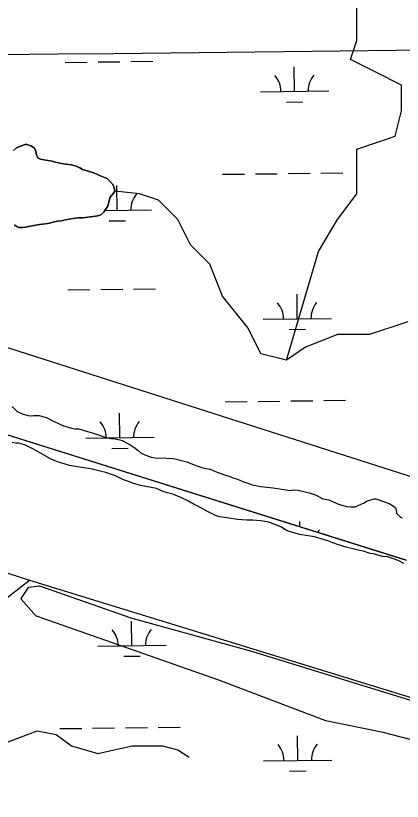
# Model space of a CAD drawing. Extents: x 3694830 to 3732949, y 415201 to 440970.
# Drawn here: x 3701086 to 3701651, y 431670 to 432819 of the extents above; entities that cross this region are included whole.
import ezdxf

# ---------------------------------------------------------------- set-up
doc = ezdxf.new("R2010")
doc.units = 0
for name, color, linetype in [('V-GRID-MAJR', 7, 'Continuous'), ('V-SITE-VEGE', 7, 'Continuous'), ('V-TOPO-SHOR', 7, 'Continuous'), ('V-WETL-SWMP', 7, 'Continuous')]:
    doc.layers.add(name, color=color, linetype=linetype)

msp = doc.modelspace()

# ---------------------------------------------------------------- linework, layer by layer
at = {"layer": 'V-GRID-MAJR'}
msp.add_spline([(3698914.333, 432737.11), (3704206.2600000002, 432798.304), (3709498.1780000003, 432860.268), (3714790.0870000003, 432923.001), (3720081.987, 432986.504), (3725373.878, 433050.776), (3730665.759, 433115.819), (3730665.7600000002, 433115.819)], degree=3, dxfattribs=at)
at = {"layer": 'V-SITE-VEGE'}
for points in [[(3701081.001, 432247.25200000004), (3701088.4050000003, 432239.78500000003), (3701093.463, 432237.39900000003), (3701096.8370000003, 432236.033), (3701104.265, 432234.311), (3701109.667, 432233.61), (3701112.375, 432234.276), (3701120.487, 432234.241), (3701127.235, 432232.185), (3701130.948, 432231.155), (3701139.38, 432226.72500000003), (3701150.508, 432221.271), (3701155.907, 432219.219), (3701162.657, 432217.163), (3701167.72, 432215.451), (3701172.447, 432214.754), (3701178.191, 432214.732), (3701185.955, 432212.331), (3701194.3910000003, 432209.591), (3701205.8680000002, 432206.16500000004), (3701214.9790000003, 432203.083), (3701220.38, 432201.708), (3701225.109, 432200.674), (3701231.525, 432199.972), (3701233.5530000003, 432199.624), (3701238.2800000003, 432198.58900000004), (3701241.6550000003, 432197.561), (3701253.455, 432191.09), (3701258.848, 432187.688), (3701265.25, 432182.928), (3701269.626, 432179.193), (3701272.997, 432177.489), (3701276.372, 432176.123), (3701280.0810000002, 432174.417), (3701284.132, 432173.049), (3701290.549, 432172.006), (3701307.109, 432171.93700000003), (3701316.231, 432171.222), (3701318.932, 432170.87200000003), (3701336.147, 432166.405), (3701349.644, 432160.939), (3701361.117, 432157.175), (3701370.234, 432155.442), (3701374.9590000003, 432153.734), (3701380.693, 432151.344), (3701389.805, 432147.92600000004), (3701397.9050000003, 432145.526), (3701403.977, 432143.134), (3701410.389, 432141.079), (3701419.161, 432137.32300000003), (3701425.571, 432134.931), (3701431.984, 432132.875), (3701434.685, 432132.18700000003), (3701444.14, 432130.121), (3701462.716, 432128.351), (3701481.631, 432125.228), (3701486.36, 432124.532), (3701492.1070000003, 432125.185), (3701498.865, 432125.154), (3701515.071, 432121.032), (3701525.194, 432117.607), (3701535.311, 432112.496), (3701538.011, 432111.80700000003), (3701541.052, 432111.455), (3701544.089, 432110.767), (3701549.15, 432108.379), (3701557.919, 432104.625), (3701569.734, 432101.195), (3701575.815, 432100.492), (3701582.235, 432100.466), (3701595.441, 432106.493), (3701599.168, 432108.842), (3701603.907, 432110.511), (3701610.336, 432112.172), (3701612.701, 432112.164), (3701617.088, 432110.794), (3701631.936, 432105.32300000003), (3701638.6780000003, 432101.57800000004), (3701641.369, 432098.862)], [(3701542.481, 432050.619), (3701522.904, 432056.44800000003), (3701513.789, 432058.17600000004), (3701501.63, 432059.917), (3701485.764, 432064.718), (3701480.3680000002, 432067.106), (3701473.628, 432071.189), (3701464.856, 432074.945), (3701456.0840000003, 432078.36100000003), (3701444.2630000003, 432080.102), (3701432.438, 432080.829), (3701423.988, 432080.864), (3701410.1380000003, 432081.93700000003), (3701404.397, 432082.976), (3701384.47, 432085.765), (3701378.056, 432087.819), (3701366.591, 432093.615), (3701352.431, 432101.449), (3701347.032, 432103.837), (3701338.603, 432108.604), (3701326.464, 432114.74), (3701322.753, 432116.106), (3701315.669, 432119.178), (3701308.2430000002, 432121.24), (3701301.491, 432122.957), (3701298.4560000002, 432124.659), (3701291.71, 432127.393), (3701268.41, 432131.54600000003), (3701256.933, 432134.974), (3701252.21, 432137.022), (3701245.1240000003, 432139.756), (3701239.728, 432142.146), (3701231.972, 432145.896), (3701229.272, 432146.922), (3701217.798, 432150.689), (3701211.383, 432152.405), (3701201.594, 432154.813), (3701198.217, 432155.501), (3701182.005, 432157.939), (3701173.565, 432159.663), (3701164.7830000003, 432161.054), (3701145.882, 432166.878), (3701136.775, 432170.974), (3701118.906, 432180.852), (3701111.826, 432184.93700000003), (3701106.091, 432188.003), (3701100.359, 432190.731), (3701093.949, 432192.78500000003), (3701089.896, 432193.48), (3701086.181, 432193.83400000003), (3701080.774, 432194.532)], [(3701641.369, 432098.862), (3701642.375, 432096.82800000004), (3701643.028, 432091.082), (3701649.0840000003, 432084.972), (3701651.4450000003, 432084.286)], [(3701653.528, 432017.704), (3701647.46, 432021.106), (3701645.436, 432022.128), (3701630.248, 432027.264), (3701622.818, 432027.97000000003), (3701608.978, 432031.749), (3701604.5870000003, 432032.103), (3701601.2120000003, 432033.131), (3701596.149, 432035.181), (3701584.67, 432037.596), (3701569.48, 432041.717), (3701558.003, 432045.145), (3701549.9050000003, 432047.88300000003), (3701542.481, 432050.619)], [(3702023.841, 431634.802), (3701890.4080000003, 431683.587), (3701779.546, 431730.26900000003), (3701623.269, 431770.637), (3701539.3850000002, 431787.664), (3701383.2120000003, 431847.097), (3701116.2800000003, 431940.447), (3701115.864, 431940.728), (3701093.906, 431965.441), (3701093.66, 431965.982), (3701093.822, 431966.659), (3701104.549, 431982.738), (3701105.164, 431983.066), (3701120.327, 431985.098), (3701120.792, 431985.05100000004), (3701254.191, 431938.401), (3701430.79, 431889.565), (3701740.971, 431794.011), (3701969.676, 431715.433), (3702130.208, 431662.42100000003)]]:
    msp.add_lwpolyline(points, dxfattribs=at)
at = {"layer": 'V-TOPO-SHOR'}
for p, q in [((3701657.046885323, 432022.7234220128), (3701054.981892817, 432211.53039443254)), ((3700597.136971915, 432158.38999527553), (3701106.413936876, 431993.20198938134)), ((3701106.413936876, 431993.20198938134), (3701929.4996816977, 431740.15794645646))]:
    msp.add_line(p, q, dxfattribs=at)
for points in [[(3701481.927078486, 432315.18502456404), (3701528.6889226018, 432474.1752945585), (3701556.746029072, 432520.9371386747), (3701584.8031355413, 432558.34661396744), (3701584.8031355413, 432586.4037204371), (3701584.8031355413, 432623.81319573), (3701640.9173484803, 432642.5179333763), (3701650.269717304, 432679.92740866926), (3701650.269717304, 432717.3368839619), (3701612.860242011, 432736.0416216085), (3701575.450766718, 432754.7463592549), (3701584.8031355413, 432782.80346572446), (3701584.8031355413, 432820.2129410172), (3701584.8031355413, 432857.62241631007), (3701575.450766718, 432932.4413668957), (3701575.450766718, 432969.8508421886), (3701603.5078731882, 433025.96505512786)], [(3699611.4533138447, 432782.80346572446), (3700780.4994167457, 432427.41345044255), (3701921.4884131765, 432062.6710663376), (3702145.9452649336, 431978.4997469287), (3702183.3547402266, 431959.7950092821), (3702270.404, 431945.761)], [(3701084.202, 432512.935), (3701087.38, 432510.645), (3701091.0160000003, 432509.264), (3701096.48, 432509.24), (3701100.58, 432509.678), (3701107.416, 432511.015), (3701112.884, 432511.902), (3701120.633, 432513.69), (3701129.7430000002, 432514.56200000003), (3701135.211, 432515.45), (3701140.681, 432516.792), (3701147.061, 432518.131), (3701152.985, 432519.016), (3701156.631, 432519.911), (3701166.656, 432521.69), (3701177.1350000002, 432523.011), (3701183.967, 432523.43700000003), (3701188.0670000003, 432523.875), (3701206.29, 432526.074), (3701210.393, 432527.423), (3701214.964, 432531.501), (3701217.258, 432535.58900000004), (3701220.921, 432540.12700000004), (3701222.779, 432548.771), (3701224.164, 432553.318), (3701226.455, 432556.496), (3701229.656, 432559.669), (3701231.0330000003, 432562.396), (3701230.144, 432567.408), (3701227.887, 432571.971), (3701222.45, 432578.369), (3701219.728, 432580.658), (3701216.091, 432582.039), (3701208.364, 432585.26), (3701203.8200000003, 432587.556), (3701197, 432589.86100000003), (3701191.9990000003, 432591.704), (3701183.813, 432594.016), (3701179.725, 432596.31), (3701174.27, 432598.61), (3701167.45, 432600.916), (3701159.258, 432601.862), (3701152.887, 432602.799), (3701144.244, 432604.658), (3701139.241, 432606.045), (3701126.955, 432607.919), (3701122.86, 432608.847), (3701118.77, 432610.686), (3701116.511, 432614.794), (3701116.071, 432618.438), (3701115.174, 432621.63), (3701113.369, 432625.28), (3701107.918, 432628.491), (3701102.917, 432630.333), (3701099.73, 432630.347), (3701092.89, 432628.10000000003), (3701086.9590000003, 432625.393), (3701082.846, 432621.768)], [(3701659.622086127, 432371.2992375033), (3701603.5078731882, 432352.59449985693), (3701556.746029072, 432352.59449985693), (3701509.9841849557, 432333.8897622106), (3701481.927078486, 432315.18502456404), (3701444.5176031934, 432324.53739338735), (3701425.812865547, 432361.94686868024), (3701388.403390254, 432408.7087127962), (3701369.6986526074, 432455.4705569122), (3701341.641546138, 432483.5276633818), (3701322.9368084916, 432520.9371386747), (3701294.879702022, 432548.99424514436), (3701266.8225955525, 432558.34661396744), (3701231.0330000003, 432562.396)], [(3701002.132188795, 431741.4830317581), (3701006.368618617, 431828.6719499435), (3701006.368618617, 431861.99866524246), (3701028.586428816, 431895.32538054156), (3701045.249786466, 431923.09764329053), (3701073.022049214, 431967.5332636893), (3701106.413936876, 431993.20198938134)], [(3701019.4111871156, 431735.9450314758), (3701117.457669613, 431773.1274244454), (3701145.2299323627, 431767.57297189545), (3701167.4477425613, 431750.90961424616), (3701206.32891041, 431739.8007091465), (3701256.3189833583, 431750.90961424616), (3701300.754603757, 431750.90961424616), (3701322.9724139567, 431745.3551616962), (3701339.635771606, 431734.2462565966)]]:
    msp.add_lwpolyline(points, dxfattribs=at)
at = {"layer": 'V-WETL-SWMP'}
for p, q in [((3701158.4925554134, 432750.63855435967), (3701190.490279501, 432751.0201997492)), ((3701206.4891415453, 432751.21102244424), (3701238.486865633, 432751.5926678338)), ((3701254.4857276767, 432751.7834905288), (3701286.483451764, 432752.1651359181)), ((3701493.8664841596, 432708.2053462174), (3701493.4371330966, 432744.2027858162)), ((3701443.870040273, 432707.609025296), (3701543.8629280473, 432708.80166713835)), ((3701482.0513741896, 432692.6323266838), (3701506.0496672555, 432692.91856072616)), ((3701532.4518585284, 432588.5860239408), (3701564.449582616, 432588.96766933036)), ((3701388.462100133, 432586.86861968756), (3701420.4598242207, 432587.2502650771)), ((3701436.458686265, 432587.4410877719), (3701468.4564103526, 432587.8227331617)), ((3701484.455272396, 432588.0135558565), (3701516.452996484, 432588.395201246)), ((3701234.486265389, 432534.286499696), (3701234.0569143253, 432570.2839392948)), ((3701216.4060845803, 432534.0708525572), (3701284.4827092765, 432534.88282061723)), ((3701222.6711554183, 432518.7134801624), (3701246.669448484, 432518.99971420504)), ((3701162.460176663, 432417.98721495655), (3701194.4579007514, 432418.3688603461)), ((3701210.4567627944, 432418.5596830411), (3701242.4544868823, 432418.94132843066)), ((3701258.4533489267, 432419.1321511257), (3701290.451073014, 432419.513796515)), ((3701497.8341054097, 432375.55400681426), (3701497.404754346, 432411.55144641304)), ((3701447.837661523, 432374.9576858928), (3701547.8305492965, 432376.1503277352)), ((3701486.0189954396, 432359.9809872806), (3701510.0172885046, 432360.26722132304)), ((3701488.422893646, 432255.3622164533), (3701520.420617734, 432255.7438618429)), ((3701536.4194797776, 432255.93468453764), (3701568.417203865, 432256.31632992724)), ((3701392.429721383, 432254.2172802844), (3701424.4274454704, 432254.598925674)), ((3701440.4263075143, 432254.7897483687), (3701472.4240316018, 432255.17139375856)), ((3701238.4538866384, 432201.63516029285), (3701238.024535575, 432237.6325998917)), ((3701188.457442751, 432201.0388393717), (3701288.4503305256, 432202.23148121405)), ((3701226.6387766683, 432186.06214075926), (3701250.637069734, 432186.34837480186)), ((3700597.136971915, 432158.38999527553), (3701106.413936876, 431993.20198938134)), ((3701501.46045773, 432071.51516826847), (3701501.3723755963, 432078.90010701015)), ((3701106.413936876, 431993.20198938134), (3701929.4996816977, 431740.15794645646)), ((3701255.936029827, 431897.5165957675), (3701255.5066781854, 431933.51403531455)), ((3701205.9395885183, 431896.9202748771), (3701305.932471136, 431898.11291665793)), ((3701244.120920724, 431881.9435762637), (3701268.119212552, 431882.2298102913)), ((3701150.5316532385, 431776.1798694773), (3701182.529375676, 431776.5615148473)), ((3701198.528236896, 431776.7523375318), (3701230.5259593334, 431777.13398290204)), ((3701246.5248205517, 431777.32480558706), (3701278.52254299, 431777.70645095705)), ((3701294.521404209, 431777.89727364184), (3701326.519126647, 431778.2789190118)), ((3701498.4281045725, 431729.5837141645), (3701497.9987529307, 431765.5811537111)), ((3701448.4316632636, 431728.98739327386), (3701548.4245458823, 431730.1800350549)), ((3701486.612995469, 431714.01069466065), (3701510.611287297, 431714.2969286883))]:
    msp.add_line(p, q, dxfattribs=at)
for points in [[(3701084.202, 432512.935), (3701087.38, 432510.645), (3701091.0160000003, 432509.264), (3701096.48, 432509.24), (3701100.58, 432509.678), (3701107.416, 432511.015), (3701112.884, 432511.902), (3701120.633, 432513.69), (3701129.7430000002, 432514.56200000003), (3701135.211, 432515.45), (3701140.681, 432516.792), (3701147.061, 432518.131), (3701152.985, 432519.016), (3701156.631, 432519.911), (3701166.656, 432521.69), (3701177.1350000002, 432523.011), (3701183.967, 432523.43700000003), (3701188.0670000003, 432523.875), (3701206.29, 432526.074), (3701210.393, 432527.423), (3701214.964, 432531.501), (3701217.258, 432535.58900000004), (3701220.921, 432540.12700000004), (3701222.779, 432548.771), (3701224.164, 432553.318), (3701226.455, 432556.496), (3701229.656, 432559.669), (3701231.0330000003, 432562.396), (3701230.144, 432567.408), (3701227.887, 432571.971), (3701222.45, 432578.369), (3701219.728, 432580.658), (3701216.091, 432582.039), (3701208.364, 432585.26), (3701203.8200000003, 432587.556), (3701197, 432589.86100000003), (3701191.9990000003, 432591.704), (3701183.813, 432594.016), (3701179.725, 432596.31), (3701174.27, 432598.61), (3701167.45, 432600.916), (3701159.258, 432601.862), (3701152.887, 432602.799), (3701144.244, 432604.658), (3701139.241, 432606.045), (3701126.955, 432607.919), (3701122.86, 432608.847), (3701118.77, 432610.686), (3701116.511, 432614.794), (3701116.071, 432618.438), (3701115.174, 432621.63), (3701113.369, 432625.28), (3701107.918, 432628.491), (3701102.917, 432630.333), (3701099.73, 432630.347), (3701092.89, 432628.10000000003), (3701086.9590000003, 432625.393), (3701082.846, 432621.768)], [(3701082.8459999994, 432621.768), (3701086.959, 432625.3930000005), (3701092.89, 432628.10000000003), (3701099.73, 432630.347), (3701102.9169999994, 432630.3330000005), (3701107.9179999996, 432628.4910000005), (3701113.369, 432625.28), (3701115.1739999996, 432621.63), (3701116.071, 432618.4380000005), (3701116.511, 432614.794), (3701118.7699999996, 432610.686), (3701122.8599999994, 432608.847), (3701126.9549999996, 432607.919), (3701139.241, 432606.045), (3701144.2439999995, 432604.658), (3701152.887, 432602.79900000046), (3701159.258, 432601.86199999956), (3701167.45, 432600.9160000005), (3701174.2699999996, 432598.6100000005), (3701179.725, 432596.31), (3701183.8129999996, 432594.01600000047), (3701191.9990000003, 432591.7040000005), (3701197, 432589.8610000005), (3701203.8200000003, 432587.5560000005), (3701208.3639999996, 432585.2600000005), (3701216.091, 432582.0390000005), (3701219.728, 432580.65800000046), (3701222.45, 432578.3690000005), (3701227.8869999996, 432571.9710000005), (3701230.1439999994, 432567.40800000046), (3701231.0330000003, 432562.396), (3701229.656, 432559.669), (3701226.455, 432556.4960000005), (3701224.164, 432553.3180000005), (3701222.7789999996, 432548.771), (3701220.9209999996, 432540.12700000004), (3701217.258, 432535.58900000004), (3701214.9639999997, 432531.501), (3701210.393, 432527.423), (3701206.29, 432526.0740000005), (3701188.0670000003, 432523.875), (3701183.967, 432523.4370000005), (3701177.1350000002, 432523.011), (3701166.656, 432521.69), (3701156.6309999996, 432519.9110000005), (3701152.985, 432519.016), (3701147.0609999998, 432518.131), (3701140.681, 432516.7920000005), (3701135.211, 432515.4500000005), (3701129.7430000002, 432514.5620000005), (3701120.6329999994, 432513.69000000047), (3701112.884, 432511.902), (3701107.416, 432511.0150000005), (3701100.58, 432509.6780000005), (3701096.48, 432509.2400000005), (3701091.016, 432509.264), (3701087.3799999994, 432510.6450000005), (3701084.2019999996, 432512.935)], [(3701054.9818928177, 432211.530394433), (3701657.046885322, 432022.7234220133)]]:
    msp.add_lwpolyline(points, dxfattribs=at)
for centre, radius, start, end in [((3701438.621814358, 432708.02126526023), 35.24628790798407, 359.9115295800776, 41.45518791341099), ((3701549.099828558, 432709.3389660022), 35.24628790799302, 139.91152657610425, 181.45518490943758), ((3701289.719609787, 432535.4201194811), 35.24628790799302, 139.91152657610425, 181.45518490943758), ((3701442.5894356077, 432375.36992585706), 35.24628790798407, 359.9115295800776, 41.45518791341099), ((3701553.067449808, 432376.6876265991), 35.24628790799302, 139.91152657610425, 181.45518490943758), ((3701183.209216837, 432201.45107933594), 35.24628790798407, 359.9115295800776, 41.45518791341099), ((3701293.6872310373, 432202.7687800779), 35.24628790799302, 139.91152657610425, 181.45518490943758), ((3701557.0350710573, 432044.03628719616), 35.24628790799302, 139.91152657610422, 146.79985324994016), ((3701200.691362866, 431897.33251484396), 35.24628790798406, 359.91152954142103, 41.45518787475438), ((3701311.1693713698, 431898.650215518), 35.24628790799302, 139.91152661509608, 181.4551849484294), ((3701443.1834376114, 431729.3996332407), 35.24628790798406, 359.91152954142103, 41.45518787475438), ((3701553.6614461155, 431730.71733391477), 35.24628790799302, 139.91152661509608, 181.4551849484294)]:
    msp.add_arc(centre, radius, start, end, dxfattribs=at)

doc.saveas('drawing.dxf')
